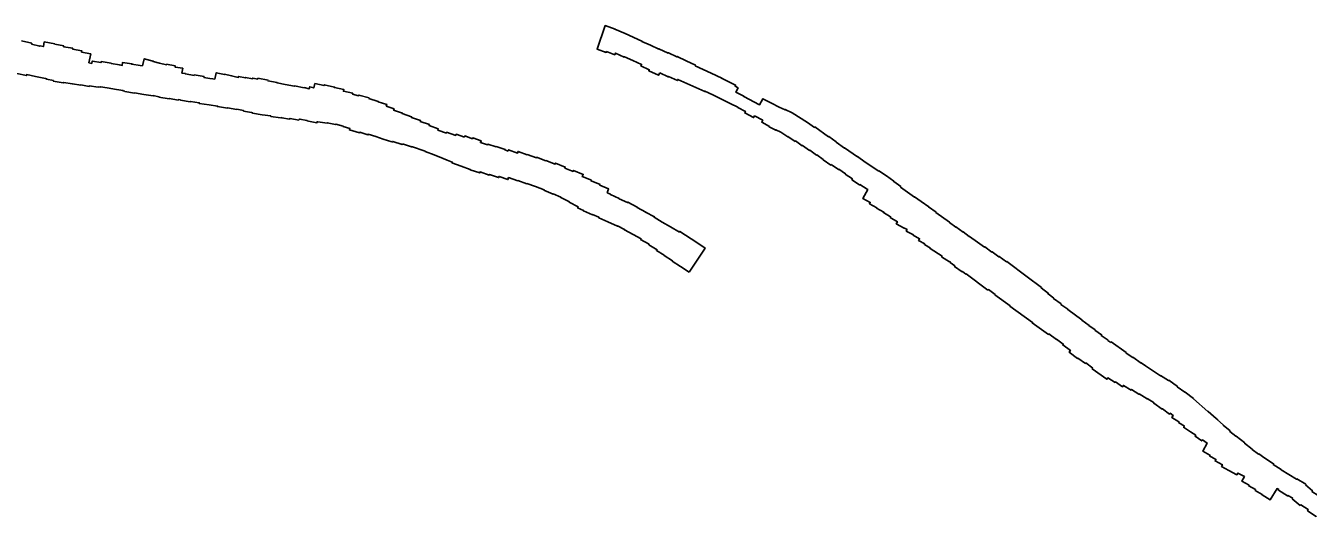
# Model space of a CAD drawing. Extents: x 2650582 to 3923188, y 277893 to 989177.
# Drawn here: x 3746085 to 3765345, y 397527 to 404897 of the extents above; entities that cross this region are included whole.
import ezdxf

# ---------------------------------------------------------------- set-up
doc = ezdxf.new("R2010")
doc.units = 0
doc.layers.add('Level 3', color=7, linetype='Continuous')

msp = doc.modelspace()

# ---------------------------------------------------------------- linework, layer by layer
at = {"layer": 'Level 3'}
for points in [[(3755605, 404189), (3755588, 404151), (3755441, 404219), (3755449, 404236), (3755322, 404292), (3755332, 404316), (3755203, 404376), (3755202, 404373), (3755075, 404430), (3755073, 404426), (3754942, 404484), (3754931, 404459), (3754808, 404507), (3754802, 404494), (3754664, 404545), (3754788, 404897), (3754935, 404845), (3754934, 404843), (3755089, 404781), (3755088, 404778), (3755339, 404665), (3755338, 404661), (3755465, 404602), (3755467, 404603), (3755591, 404546), (3755593, 404551), (3755734, 404486)], [(3746365, 404652), (3746351, 404583), (3746298, 404596), (3746297, 404588), (3746174, 404617), (3746177, 404633), (3746022, 404667)], [(3747034, 404337), (3747062, 404472), (3746925, 404501), (3746928, 404520), (3746789, 404545), (3746792, 404557), (3746655, 404581), (3746658, 404595), (3746521, 404621), (3746521, 404622), (3746365, 404652)], [(3755734, 404486), (3755736, 404489), (3755864, 404428), (3755868, 404435), (3756002, 404368), (3756141, 404304), (3756138, 404296), (3756376, 404183), (3756377, 404185), (3756536, 404110), (3756535, 404107), (3756745, 404005), (3756736, 403986), (3756782, 403961), (3756749, 403896), (3756869, 403836), (3756866, 403831), (3757106, 403709), (3757154, 403800), (3757285, 403733), (3757284, 403731), (3757399, 403671)], [(3749573, 404108), (3749570, 404094), (3749494, 404109), (3749492, 404099), (3749385, 404120), (3749384, 404113), (3749280, 404135), (3749277, 404120), (3749177, 404145), (3749176, 404141), (3749070, 404168), (3749069, 404161), (3748947, 404189), (3748925, 404095), (3748894, 404100), (3748894, 404097), (3748851, 404104), (3748851, 404103), (3748761, 404118), (3748764, 404133), (3748615, 404157), (3748614, 404150), (3748485, 404172), (3748485, 404176), (3748432, 404184), (3748444, 404257), (3748328, 404276), (3748332, 404292), (3748202, 404317), (3748201, 404311), (3748094, 404335), (3748094, 404334), (3747998, 404357), (3748000, 404366), (3747865, 404399), (3747838, 404294), (3747802, 404299), (3747802, 404299), (3747679, 404317), (3747680, 404324), (3747541, 404344), (3747535, 404301), (3747494, 404308), (3747494, 404307), (3747370, 404328), (3747371, 404333), (3747221, 404358), (3747218, 404343), (3747084, 404366), (3747078, 404330), (3747034, 404337)], [(3745954, 404177), (3746099, 404146), (3746102, 404163), (3746232, 404135), (3746232, 404134), (3746381, 404103), (3746381, 404103), (3746400, 404099), (3746399, 404095), (3746502, 404075), (3746499, 404061), (3746650, 404037), (3746651, 404044), (3746787, 404021), (3746787, 404025), (3746914, 404004), (3746914, 404006), (3747039, 403985), (3747040, 403995), (3747173, 403973), (3747174, 403980), (3747206, 403975), (3747207, 403979), (3747309, 403962), (3747309, 403962), (3747448, 403939), (3747448, 403940), (3747548, 403924), (3747547, 403917), (3747573, 403912), (3747572, 403910), (3747721, 403885), (3747721, 403886), (3747860, 403863), (3747860, 403864), (3748000, 403841), (3748001, 403846), (3748087, 403830), (3748085, 403825), (3748239, 403798), (3748240, 403804), (3748379, 403778), (3748380, 403786), (3748409, 403781), (3748409, 403780), (3748557, 403755), (3748558, 403760), (3748691, 403738), (3748690, 403730), (3748839, 403706), (3748839, 403710), (3748967, 403689), (3748965, 403681), (3749115, 403656), (3749116, 403663), (3749257, 403639), (3749257, 403642), (3749356, 403625), (3749354, 403614)], [(3750426, 404027), (3750412, 403962), (3750351, 403979), (3750343, 403950), (3750266, 403966), (3750266, 403965), (3750124, 403991), (3750123, 403987), (3749984, 404013), (3749984, 404013), (3749861, 404036), (3749862, 404042), (3749723, 404068), (3749725, 404079), (3749573, 404108)], [(3757256, 403384), (3757137, 403446), (3757153, 403477), (3757030, 403542), (3757016, 403516), (3756882, 403586), (3756893, 403608), (3756777, 403669), (3756778, 403671), (3756664, 403730), (3756662, 403727), (3756511, 403804), (3756402, 403856), (3756404, 403859), (3756285, 403915), (3756282, 403908), (3756013, 404030), (3756012, 404027), (3755877, 404090), (3755870, 404073), (3755738, 404134), (3755734, 404128), (3755605, 404189)], [(3751499, 403686), (3751508, 403713), (3751377, 403754), (3751379, 403760), (3751239, 403804), (3751241, 403813), (3751088, 403854), (3751085, 403845), (3750994, 403870), (3750996, 403881), (3750857, 403911), (3750863, 403938), (3750722, 403968), (3750723, 403975), (3750569, 404009), (3750567, 403997), (3750426, 404027)], [(3752672, 403224), (3752549, 403266), (3752543, 403249), (3752406, 403296), (3752402, 403284), (3752275, 403328), (3752281, 403347), (3752142, 403395), (3752148, 403412), (3752010, 403460), (3752014, 403471), (3751877, 403518), (3751880, 403528), (3751740, 403576), (3751743, 403583), (3751610, 403629), (3751616, 403646), (3751499, 403686)], [(3749354, 403614), (3749477, 403594), (3749477, 403592), (3749490, 403590), (3749489, 403583), (3749638, 403558), (3749638, 403559), (3749765, 403542), (3749764, 403534), (3749914, 403513), (3749915, 403516), (3749934, 403514), (3750045, 403493), (3750046, 403499), (3750054, 403497), (3750055, 403504), (3750185, 403479), (3750187, 403487), (3750196, 403486), (3750198, 403496), (3750204, 403495), (3750309, 403474), (3750308, 403469), (3750459, 403438), (3750462, 403454), (3750472, 403452), (3750472, 403453), (3750612, 403430)], [(3757399, 403671), (3757400, 403673), (3757487, 403631), (3757491, 403638), (3757594, 403586), (3757596, 403590), (3757824, 403442), (3757928, 403369), (3757934, 403377), (3758142, 403229), (3758145, 403233), (3758257, 403152), (3758254, 403148), (3758379, 403059)], [(3750612, 403430), (3750614, 403440), (3750739, 403411), (3750740, 403418), (3750852, 403385), (3750851, 403384), (3750952, 403354), (3750946, 403331), (3751099, 403289), (3751101, 403295), (3751223, 403257), (3751226, 403266), (3751341, 403230), (3751341, 403233), (3751454, 403194), (3751454, 403193), (3751585, 403151), (3751586, 403155), (3751595, 403152), (3751597, 403159), (3751737, 403111), (3751741, 403123)], [(3758180, 402813), (3758174, 402804), (3758061, 402884), (3758062, 402886), (3757963, 402956), (3757961, 402953), (3757858, 403027), (3757854, 403023), (3757747, 403098), (3757744, 403094), (3757644, 403165), (3757640, 403159), (3757531, 403231), (3757530, 403229), (3757425, 403296), (3757351, 403333), (3757347, 403326), (3757251, 403375), (3757256, 403384)], [(3751741, 403123), (3751773, 403114), (3751879, 403077), (3751880, 403081), (3752083, 403011), (3752082, 403009), (3752218, 402957), (3752217, 402956), (3752355, 402904), (3752354, 402903), (3752416, 402879), (3752414, 402875), (3752490, 402849), (3752486, 402839), (3752624, 402789), (3752622, 402785), (3752760, 402738), (3752759, 402733), (3752903, 402685), (3752908, 402700), (3753047, 402653), (3753050, 402662), (3753187, 402616), (3753193, 402632), (3753327, 402586), (3753336, 402614), (3753474, 402568), (3753475, 402569), (3753611, 402523), (3753612, 402524), (3753739, 402481), (3753739, 402481), (3753869, 402433), (3753867, 402428), (3754007, 402367), (3754008, 402371), (3754121, 402320), (3754119, 402316), (3754250, 402250), (3754247, 402245), (3754380, 402178), (3754372, 402162), (3754461, 402120)], [(3753330, 403014), (3753280, 403031), (3753283, 403039), (3753149, 403080), (3753149, 403079), (3753024, 403117), (3753022, 403108), (3752913, 403141), (3752923, 403168), (3752798, 403211), (3752794, 403198), (3752679, 403242), (3752672, 403224)], [(3754814, 402388), (3754837, 402444), (3754704, 402499), (3754710, 402511), (3754576, 402566), (3754579, 402574), (3754443, 402629), (3754457, 402662), (3754311, 402722), (3754305, 402707), (3754182, 402757), (3754188, 402773), (3754043, 402833), (3754037, 402819), (3753896, 402871), (3753895, 402868), (3753757, 402920), (3753753, 402910), (3753616, 402961), (3753615, 402957), (3753480, 403007), (3753472, 402984), (3753337, 403034), (3753330, 403014)], [(3758379, 403059), (3758381, 403062), (3758573, 402929), (3758574, 402931), (3758691, 402849), (3758688, 402845), (3758895, 402712), (3758897, 402715), (3759009, 402642), (3759122, 402559), (3759119, 402554), (3759224, 402479), (3759221, 402473), (3759325, 402398), (3759324, 402396), (3759429, 402322), (3759430, 402324), (3759530, 402255), (3759531, 402256), (3759644, 402176), (3759643, 402174), (3759755, 402094), (3759752, 402090), (3759956, 401944), (3759954, 401941), (3760052, 401871), (3760053, 401873), (3760162, 401796), (3760163, 401798), (3760254, 401730), (3760255, 401730), (3760375, 401643), (3760378, 401645), (3760481, 401571), (3760486, 401577), (3760592, 401497), (3760595, 401501), (3760698, 401423), (3760704, 401430), (3760813, 401351)], [(3759671, 401555), (3759579, 401608), (3759586, 401619), (3759493, 401671), (3759507, 401696), (3759412, 401749), (3759415, 401755), (3759307, 401812), (3759319, 401834), (3759281, 401857), (3759278, 401853), (3759157, 401923), (3759174, 401953), (3759066, 402016), (3759073, 402027), (3758965, 402090), (3758970, 402098), (3758862, 402158), (3758864, 402161), (3758754, 402221), (3758766, 402241), (3758656, 402300), (3758728, 402436), (3758720, 402442), (3758718, 402439), (3758609, 402510), (3758607, 402506), (3758491, 402583), (3758498, 402594), (3758390, 402668), (3758394, 402674), (3758296, 402741), (3758292, 402736), (3758180, 402813)], [(3756050, 401193), (3756287, 401557), (3756163, 401638), (3756163, 401639), (3755907, 401806), (3755900, 401796), (3755769, 401874), (3755769, 401874), (3755644, 401948), (3755644, 401948), (3755521, 402019), (3755525, 402026), (3755394, 402095), (3755396, 402098), (3755265, 402167), (3755268, 402172), (3755127, 402246), (3755124, 402240), (3754997, 402298), (3754997, 402299), (3754865, 402360), (3754867, 402366), (3754814, 402388)], [(3754461, 402120), (3754459, 402115), (3754595, 402056), (3754596, 402059), (3754693, 402019), (3754691, 402013), (3754826, 401951), (3754826, 401950), (3754971, 401884), (3754974, 401890), (3755079, 401836), (3755076, 401830), (3755207, 401762), (3755205, 401758), (3755325, 401696), (3755319, 401686), (3755445, 401613), (3755440, 401606), (3755565, 401531), (3755557, 401518), (3755674, 401448), (3755673, 401445), (3755796, 401365), (3755793, 401362), (3755918, 401281), (3755917, 401280), (3756050, 401193)], [(3760534, 400925), (3760207, 401169), (3760203, 401165), (3760151, 401203), (3760147, 401198), (3760032, 401278), (3760039, 401288), (3759967, 401341), (3759970, 401345), (3759958, 401353), (3759955, 401349), (3759837, 401425), (3759845, 401436), (3759666, 401548), (3759671, 401555)], [(3760813, 401351), (3760815, 401354), (3761122, 401123), (3761123, 401125), (3761338, 400963), (3761335, 400958), (3761441, 400875), (3761436, 400867), (3761522, 400802), (3761519, 400797), (3761633, 400718), (3761629, 400711), (3761734, 400637), (3761731, 400633), (3761945, 400481), (3761942, 400476), (3762053, 400396), (3762051, 400393), (3762143, 400329), (3762140, 400325), (3762241, 400255), (3762234, 400245), (3762337, 400172), (3762334, 400168), (3762378, 400136)], [(3762107, 399754), (3762003, 399831), (3761997, 399823), (3761882, 399904), (3761879, 399900), (3761753, 399993), (3761772, 400019), (3761658, 400103), (3761665, 400114), (3761564, 400186), (3761562, 400184), (3761447, 400266), (3761441, 400259), (3761200, 400433), (3761203, 400440), (3760861, 400684), (3760865, 400690), (3760639, 400855), (3760641, 400860), (3760540, 400932), (3760534, 400925)], [(3762378, 400136), (3762385, 400146), (3762608, 399988), (3762605, 399985), (3762701, 399919), (3762699, 399916), (3762707, 399910), (3762710, 399916), (3762833, 399829), (3762834, 399831), (3762897, 399787), (3762898, 399787), (3763124, 399637), (3763127, 399641), (3763245, 399566), (3763248, 399571)], [(3763029, 399232), (3762926, 399297), (3762922, 399290), (3762804, 399366), (3762800, 399361), (3762690, 399433), (3762682, 399420), (3762568, 399493), (3762556, 399474), (3762447, 399545), (3762442, 399539), (3762336, 399608), (3762321, 399587), (3762099, 399742), (3762107, 399754)], [(3763248, 399571), (3763378, 399478), (3763376, 399474), (3763491, 399390), (3763495, 399394), (3763622, 399296), (3763620, 399293), (3763837, 399100), (3763840, 399103), (3763961, 398996), (3763961, 398996), (3763983, 398978), (3763981, 398976), (3764068, 398901), (3764064, 398897), (3764169, 398810), (3764164, 398802), (3764258, 398729), (3764260, 398732), (3764390, 398631), (3764387, 398625), (3764502, 398535), (3764501, 398533), (3764597, 398462), (3764599, 398465), (3764690, 398401), (3764692, 398403), (3764823, 398316), (3764818, 398307), (3764937, 398230), (3764935, 398227), (3765169, 398085), (3765173, 398090), (3765309, 398009), (3765303, 397999)], [(3765110, 397799), (3765038, 397842), (3765033, 397835), (3764895, 397918), (3764900, 397928), (3764874, 397943), (3764769, 397775), (3764651, 397849), (3764653, 397853), (3764547, 397917), (3764553, 397928), (3764450, 397985), (3764455, 397994), (3764346, 398055), (3764384, 398124), (3764288, 398178), (3764273, 398151), (3764152, 398218), (3764041, 398277), (3764054, 398301), (3763943, 398359), (3763956, 398383), (3763861, 398435), (3763867, 398446), (3763758, 398507), (3763825, 398628), (3763755, 398675), (3763745, 398661), (3763643, 398730), (3763653, 398746), (3763575, 398798), (3763574, 398796), (3763471, 398865), (3763483, 398883), (3763395, 398939), (3763400, 398947), (3763294, 399013), (3763313, 399044), (3763272, 399076), (3763262, 399063), (3763154, 399143), (3763151, 399138), (3763024, 399226), (3763029, 399232)], [(3765303, 397999), (3765406, 397912), (3765398, 397902), (3765491, 397840), (3765489, 397838), (3765618, 397755)], [(3765465, 397532), (3765461, 397527), (3765333, 397612), (3765343, 397629), (3765232, 397700), (3765224, 397691), (3765104, 397792), (3765110, 397799)]]:
    msp.add_lwpolyline(points, dxfattribs=at)

doc.saveas('drawing.dxf')
